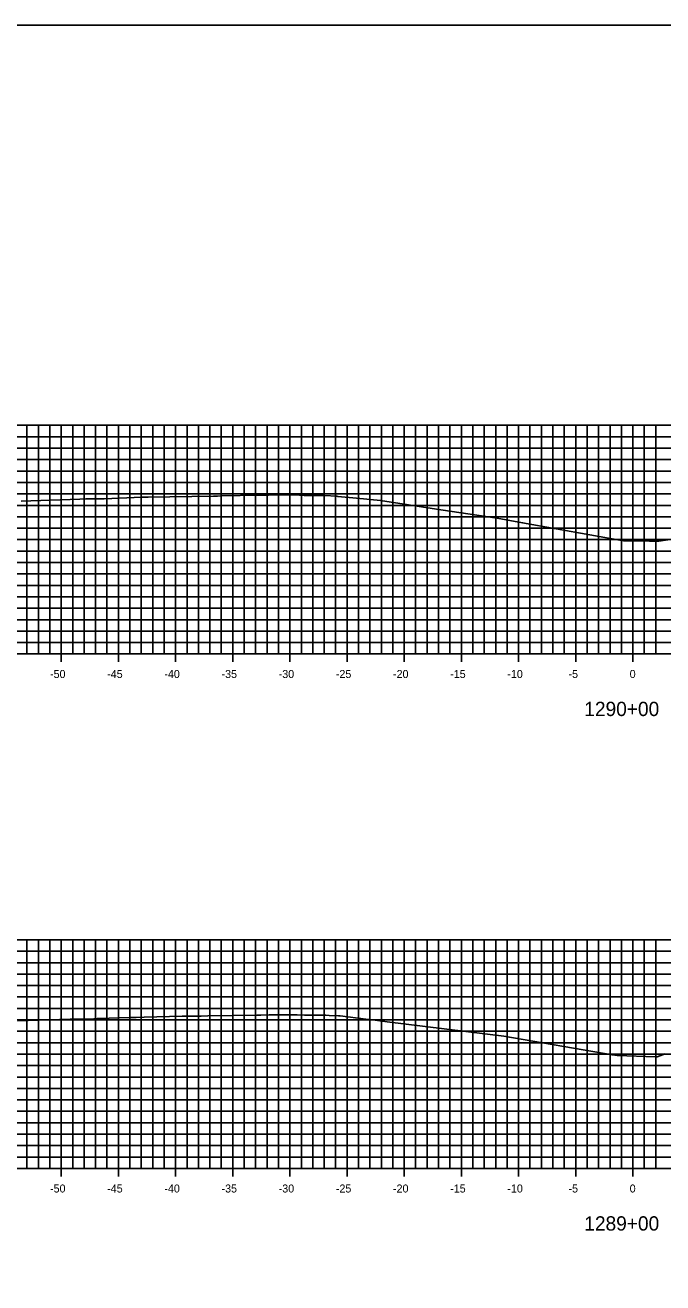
# Model space of a CAD drawing. Extents: x 674939 to 678919, y 750652 to 765176.
# Drawn here: x 678695.4 to 678751.2, y 763456.3 to 763566.3 of the extents above; entities that cross this region are included whole.
import ezdxf

# ---------------------------------------------------------------- set-up
doc = ezdxf.new("R2010")
doc.units = 0
for name, color, linetype in [('R_Axis', 7, 'Continuous'), ('R_Axis Annot', 7, 'Continuous'), ('R_Exist Surface', 7, 'Continuous'), ('R_Grid', 7, 'Continuous'), ('R_No Plot', 7, 'Continuous')]:
    doc.layers.add(name, color=color, linetype=linetype)

msp = doc.modelspace()

# ---------------------------------------------------------------- linework, layer by layer
at = {"layer": 'R_Axis'}
for p, q in [((678598.53, 763511.29), (678898.53, 763511.29)), ((678698.53, 763510.59), (678698.53, 763511.99)), ((678703.53, 763510.59), (678703.53, 763511.99)), ((678708.53, 763510.59), (678708.53, 763511.99)), ((678713.53, 763510.59), (678713.53, 763511.99)), ((678718.53, 763510.59), (678718.53, 763511.99)), ((678723.53, 763510.59), (678723.53, 763511.99)), ((678728.53, 763510.59), (678728.53, 763511.99)), ((678733.53, 763510.59), (678733.53, 763511.99)), ((678738.53, 763510.59), (678738.53, 763511.99)), ((678743.53, 763510.59), (678743.53, 763511.99)), ((678748.53, 763510.59), (678748.53, 763511.99)), ((678598.53, 763466.29), (678898.53, 763466.29)), ((678698.53, 763465.59), (678698.53, 763466.99)), ((678703.53, 763465.59), (678703.53, 763466.99)), ((678708.53, 763465.59), (678708.53, 763466.99)), ((678713.53, 763465.59), (678713.53, 763466.99)), ((678718.53, 763465.59), (678718.53, 763466.99)), ((678723.53, 763465.59), (678723.53, 763466.99)), ((678728.53, 763465.59), (678728.53, 763466.99)), ((678733.53, 763465.59), (678733.53, 763466.99)), ((678738.53, 763465.59), (678738.53, 763466.99)), ((678743.53, 763465.59), (678743.53, 763466.99)), ((678748.53, 763465.59), (678748.53, 763466.99))]:
    msp.add_line(p, q, dxfattribs=at)
at = {"layer": 'R_Exist Surface'}
for points in [[(678695.02, 763524.66), (678700.15, 763524.84), (678700.67, 763524.86), (678701.53, 763524.85), (678701.88, 763524.86), (678702.29, 763524.87), (678705.57, 763525), (678706.14, 763525.01), (678711.84, 763525.1), (678712.19, 763525.1), (678712.47, 763525.11), (678715.92, 763525.18), (678716.66, 763525.19), (678718.9, 763525.21), (678718.93, 763525.21), (678719.79, 763525.16), (678719.9, 763525.16), (678721.28, 763525.15), (678721.59, 763525.15), (678722.62, 763525.08), (678722.63, 763525.08), (678722.71, 763525.07), (678722.72, 763525.07), (678724.36, 763524.92), (678726.45, 763524.71), (678731.73, 763523.9), (678736.65, 763523.17), (678738.88, 763522.77), (678747.71, 763521.18), (678749.97, 763521.17), (678750.79, 763521.17), (678752.37, 763521.4)], [(678694.71, 763479.19), (678699.31, 763479.34), (678700.53, 763479.39), (678700.84, 763479.36), (678701.05, 763479.36), (678701.68, 763479.41), (678701.81, 763479.42), (678704.5, 763479.5), (678705.08, 763479.51), (678705.79, 763479.53), (678709.12, 763479.6), (678709.49, 763479.61), (678710.6, 763479.61), (678710.77, 763479.61), (678711.35, 763479.63), (678715.63, 763479.71), (678715.84, 763479.71), (678715.88, 763479.7), (678716, 763479.71), (678716.72, 763479.72), (678719, 763479.74), (678719.1, 763479.74), (678719.17, 763479.74), (678719.8, 763479.7), (678720.09, 763479.69), (678721.68, 763479.69), (678721.97, 763479.68), (678722.77, 763479.63), (678722.93, 763479.63), (678722.93, 763479.63), (678725.16, 763479.36), (678725.99, 763479.26), (678727.04, 763479.12), (678737.25, 763477.85), (678746.71, 763476.23), (678747.16, 763476.16), (678750.5, 763476.05), (678750.56, 763476.05), (678750.65, 763476.07), (678751.35, 763476.31)]]:
    msp.add_lwpolyline(points, dxfattribs=at)
at = {"layer": 'R_Grid'}
for p, q in [((678598.53, 763531.29), (678898.53, 763531.29)), ((678695.53, 763511.29), (678695.53, 763531.29)), ((678696.53, 763511.29), (678696.53, 763531.29)), ((678697.53, 763511.29), (678697.53, 763531.29)), ((678698.53, 763511.29), (678698.53, 763531.29)), ((678699.53, 763511.29), (678699.53, 763531.29)), ((678700.53, 763511.29), (678700.53, 763531.29)), ((678701.53, 763511.29), (678701.53, 763531.29)), ((678702.53, 763511.29), (678702.53, 763531.29)), ((678703.53, 763511.29), (678703.53, 763531.29)), ((678704.53, 763511.29), (678704.53, 763531.29)), ((678705.53, 763511.29), (678705.53, 763531.29)), ((678706.53, 763511.29), (678706.53, 763531.29)), ((678707.53, 763511.29), (678707.53, 763531.29)), ((678708.53, 763511.29), (678708.53, 763531.29)), ((678709.53, 763511.29), (678709.53, 763531.29)), ((678710.53, 763511.29), (678710.53, 763531.29)), ((678711.53, 763511.29), (678711.53, 763531.29)), ((678712.53, 763511.29), (678712.53, 763531.29)), ((678713.53, 763511.29), (678713.53, 763531.29)), ((678714.53, 763511.29), (678714.53, 763531.29)), ((678715.53, 763511.29), (678715.53, 763531.29)), ((678716.53, 763511.29), (678716.53, 763531.29)), ((678717.53, 763511.29), (678717.53, 763531.29)), ((678718.53, 763511.29), (678718.53, 763531.29)), ((678719.53, 763511.29), (678719.53, 763531.29)), ((678720.53, 763511.29), (678720.53, 763531.29)), ((678721.53, 763511.29), (678721.53, 763531.29)), ((678722.53, 763511.29), (678722.53, 763531.29)), ((678723.53, 763511.29), (678723.53, 763531.29)), ((678724.53, 763511.29), (678724.53, 763531.29)), ((678725.53, 763511.29), (678725.53, 763531.29)), ((678726.53, 763511.29), (678726.53, 763531.29)), ((678727.53, 763511.29), (678727.53, 763531.29)), ((678728.53, 763511.29), (678728.53, 763531.29)), ((678729.53, 763511.29), (678729.53, 763531.29)), ((678730.53, 763511.29), (678730.53, 763531.29)), ((678731.53, 763511.29), (678731.53, 763531.29)), ((678732.53, 763511.29), (678732.53, 763531.29)), ((678733.53, 763511.29), (678733.53, 763531.29)), ((678734.53, 763511.29), (678734.53, 763531.29)), ((678735.53, 763511.29), (678735.53, 763531.29)), ((678736.53, 763511.29), (678736.53, 763531.29)), ((678737.53, 763511.29), (678737.53, 763531.29)), ((678738.53, 763511.29), (678738.53, 763531.29)), ((678739.53, 763511.29), (678739.53, 763531.29)), ((678740.53, 763511.29), (678740.53, 763531.29)), ((678741.53, 763511.29), (678741.53, 763531.29)), ((678742.53, 763511.29), (678742.53, 763531.29)), ((678743.53, 763511.29), (678743.53, 763531.29)), ((678744.53, 763511.29), (678744.53, 763531.29)), ((678745.53, 763511.29), (678745.53, 763531.29)), ((678746.53, 763511.29), (678746.53, 763531.29)), ((678747.53, 763511.29), (678747.53, 763531.29)), ((678748.53, 763511.29), (678748.53, 763531.29)), ((678749.53, 763511.29), (678749.53, 763531.29)), ((678750.53, 763511.29), (678750.53, 763531.29)), ((678598.53, 763530.29), (678898.53, 763530.29)), ((678598.53, 763529.29), (678898.53, 763529.29)), ((678598.53, 763528.29), (678898.53, 763528.29)), ((678598.53, 763527.29), (678898.53, 763527.29)), ((678598.53, 763526.29), (678898.53, 763526.29)), ((678598.53, 763525.29), (678898.53, 763525.29)), ((678598.53, 763524.29), (678898.53, 763524.29)), ((678598.53, 763523.29), (678898.53, 763523.29)), ((678598.53, 763522.29), (678898.53, 763522.29)), ((678598.53, 763521.29), (678898.53, 763521.29)), ((678598.53, 763520.29), (678898.53, 763520.29)), ((678598.53, 763519.29), (678898.53, 763519.29)), ((678598.53, 763518.29), (678898.53, 763518.29)), ((678598.53, 763517.29), (678898.53, 763517.29)), ((678598.53, 763516.29), (678898.53, 763516.29)), ((678598.53, 763515.29), (678898.53, 763515.29)), ((678598.53, 763514.29), (678898.53, 763514.29)), ((678598.53, 763513.29), (678898.53, 763513.29)), ((678598.53, 763512.29), (678898.53, 763512.29)), ((678598.53, 763511.29), (678898.53, 763511.29)), ((678598.53, 763486.29), (678898.53, 763486.29)), ((678695.53, 763466.29), (678695.53, 763486.29)), ((678696.53, 763466.29), (678696.53, 763486.29)), ((678697.53, 763466.29), (678697.53, 763486.29)), ((678698.53, 763466.29), (678698.53, 763486.29)), ((678699.53, 763466.29), (678699.53, 763486.29)), ((678700.53, 763466.29), (678700.53, 763486.29)), ((678701.53, 763466.29), (678701.53, 763486.29)), ((678702.53, 763466.29), (678702.53, 763486.29)), ((678703.53, 763466.29), (678703.53, 763486.29)), ((678704.53, 763466.29), (678704.53, 763486.29)), ((678705.53, 763466.29), (678705.53, 763486.29)), ((678706.53, 763466.29), (678706.53, 763486.29)), ((678707.53, 763466.29), (678707.53, 763486.29)), ((678708.53, 763466.29), (678708.53, 763486.29)), ((678709.53, 763466.29), (678709.53, 763486.29)), ((678710.53, 763466.29), (678710.53, 763486.29)), ((678711.53, 763466.29), (678711.53, 763486.29)), ((678712.53, 763466.29), (678712.53, 763486.29)), ((678713.53, 763466.29), (678713.53, 763486.29)), ((678714.53, 763466.29), (678714.53, 763486.29)), ((678715.53, 763466.29), (678715.53, 763486.29)), ((678716.53, 763466.29), (678716.53, 763486.29)), ((678717.53, 763466.29), (678717.53, 763486.29)), ((678718.53, 763466.29), (678718.53, 763486.29)), ((678719.53, 763466.29), (678719.53, 763486.29)), ((678720.53, 763466.29), (678720.53, 763486.29)), ((678721.53, 763466.29), (678721.53, 763486.29)), ((678722.53, 763466.29), (678722.53, 763486.29)), ((678723.53, 763466.29), (678723.53, 763486.29)), ((678724.53, 763466.29), (678724.53, 763486.29)), ((678725.53, 763466.29), (678725.53, 763486.29)), ((678726.53, 763466.29), (678726.53, 763486.29)), ((678727.53, 763466.29), (678727.53, 763486.29)), ((678728.53, 763466.29), (678728.53, 763486.29)), ((678729.53, 763466.29), (678729.53, 763486.29)), ((678730.53, 763466.29), (678730.53, 763486.29)), ((678731.53, 763466.29), (678731.53, 763486.29)), ((678732.53, 763466.29), (678732.53, 763486.29)), ((678733.53, 763466.29), (678733.53, 763486.29)), ((678734.53, 763466.29), (678734.53, 763486.29)), ((678735.53, 763466.29), (678735.53, 763486.29)), ((678736.53, 763466.29), (678736.53, 763486.29)), ((678737.53, 763466.29), (678737.53, 763486.29)), ((678738.53, 763466.29), (678738.53, 763486.29)), ((678739.53, 763466.29), (678739.53, 763486.29)), ((678740.53, 763466.29), (678740.53, 763486.29)), ((678741.53, 763466.29), (678741.53, 763486.29)), ((678742.53, 763466.29), (678742.53, 763486.29)), ((678743.53, 763466.29), (678743.53, 763486.29)), ((678744.53, 763466.29), (678744.53, 763486.29)), ((678745.53, 763466.29), (678745.53, 763486.29)), ((678746.53, 763466.29), (678746.53, 763486.29)), ((678747.53, 763466.29), (678747.53, 763486.29)), ((678748.53, 763466.29), (678748.53, 763486.29)), ((678749.53, 763466.29), (678749.53, 763486.29)), ((678750.53, 763466.29), (678750.53, 763486.29)), ((678598.53, 763485.29), (678898.53, 763485.29)), ((678598.53, 763484.29), (678898.53, 763484.29)), ((678598.53, 763483.29), (678898.53, 763483.29)), ((678598.53, 763482.29), (678898.53, 763482.29)), ((678598.53, 763481.29), (678898.53, 763481.29)), ((678598.53, 763480.29), (678898.53, 763480.29)), ((678598.53, 763479.29), (678898.53, 763479.29)), ((678598.53, 763478.29), (678898.53, 763478.29)), ((678598.53, 763477.29), (678898.53, 763477.29)), ((678598.53, 763476.29), (678898.53, 763476.29)), ((678598.53, 763475.29), (678898.53, 763475.29)), ((678598.53, 763474.29), (678898.53, 763474.29)), ((678598.53, 763473.29), (678898.53, 763473.29)), ((678598.53, 763472.29), (678898.53, 763472.29)), ((678598.53, 763471.29), (678898.53, 763471.29)), ((678598.53, 763470.29), (678898.53, 763470.29)), ((678598.53, 763469.29), (678898.53, 763469.29)), ((678598.53, 763468.29), (678898.53, 763468.29)), ((678598.53, 763467.29), (678898.53, 763467.29)), ((678598.53, 763466.29), (678898.53, 763466.29))]:
    msp.add_line(p, q, dxfattribs=at)
at = {"layer": 'R_No Plot'}
msp.add_lwpolyline([(678578.53, 763346.29), (678918.53, 763346.29), (678918.53, 763566.29), (678578.53, 763566.29)], close=True, dxfattribs=at)

# ---------------------------------------------------------------- texts
at = {"layer": 'R_Axis Annot'}
for s, height, p in [('-50', 0.7, (678697.55, 763509.19)), ('-45', 0.7, (678702.55, 763509.19)), ('-40', 0.7, (678707.55, 763509.19)), ('-35', 0.7, (678712.55, 763509.19)), ('-30', 0.7, (678717.55, 763509.19)), ('-25', 0.7, (678722.55, 763509.19)), ('-20', 0.7, (678727.55, 763509.19)), ('-15', 0.7, (678732.55, 763509.19)), ('-10', 0.7, (678737.55, 763509.19)), ('-5', 0.7, (678742.9, 763509.19)), ('0', 0.7, (678748.25, 763509.19)), ('1290+00', 1.25, (678744.28, 763505.86)), ('-50', 0.7, (678697.55, 763464.19)), ('-45', 0.7, (678702.55, 763464.19)), ('-40', 0.7, (678707.55, 763464.19)), ('-35', 0.7, (678712.55, 763464.19)), ('-30', 0.7, (678717.55, 763464.19)), ('-25', 0.7, (678722.55, 763464.19)), ('-20', 0.7, (678727.55, 763464.19)), ('-15', 0.7, (678732.55, 763464.19)), ('-10', 0.7, (678737.55, 763464.19)), ('-5', 0.7, (678742.9, 763464.19)), ('0', 0.7, (678748.25, 763464.19)), ('1289+00', 1.25, (678744.28, 763460.86))]:
    msp.add_text(s, height=height, dxfattribs=at).set_placement(p)

doc.saveas('drawing.dxf')
